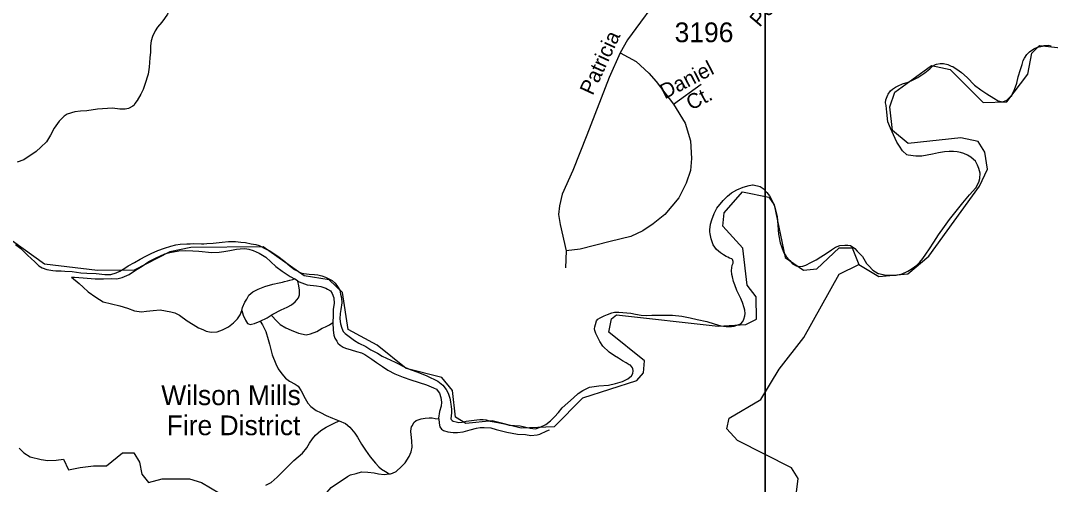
# Model space of a CAD drawing. Extents: x 2082433 to 2279600, y 546599 to 755198.
# Drawn here: x 2159193 to 2165704, y 641955 to 644891 of the extents above; entities that cross this region are included whole.
import ezdxf

# ---------------------------------------------------------------- set-up
doc = ezdxf.new("R2010")
doc.units = 0
for name, color, linetype in [('Exist Boundary Political Fire Districts Label', 7, 'Continuous'), ('Exist Hydrographic Creek Single Shore', 7, 'Continuous'), ('Exist Hydrographic Misc Water Feature', 7, 'Continuous'), ('Exist Road Non-System Type 51', 7, 'Continuous'), ('Exist Road Non-System Type 51 Label', 7, 'Continuous'), ('Exist Road Secondary Type 51 Label', 7, 'Continuous'), ('Exist Road Secondary Type 51 Number Label', 7, 'Continuous'), ('Map Preparation Inset Cut Line', 7, 'Continuous')]:
    doc.layers.add(name, color=color, linetype=linetype)

msp = doc.modelspace()

# ---------------------------------------------------------------- linework, layer by layer
at = {"layer": 'Exist Hydrographic Creek Single Shore'}
for points in [[(2160108.9, 645127.3), (2160111.3, 645093.2), (2160115.4, 645071.1), (2160121.6, 645027.2), (2160130.2, 644971.6), (2160132, 644957.5), (2160120.6, 644931.2), (2160102.1, 644905.3), (2160084.5, 644881.2), (2160058.8, 644849), (2160042.8, 644827), (2160027.1, 644790.9), (2160018.9, 644762.9), (2160013.1, 644730.9), (2160013.7, 644690.7), (2160009.8, 644654.8), (2160006.1, 644596.9), (2159998.3, 644552.7), (2159978.9, 644486.7)], [(2164493.2, 643346.3), (2164618.3, 643271.6), (2164801.2, 643287.5), (2164934.3, 643399.6), (2165256.2, 643842.5), (2165305.2, 643949.7), (2165288.2, 644058.3), (2165246.4, 644124.8), (2165138.3, 644149.9), (2164805.3, 644114.1), (2164704.2, 644194.8), (2164687.4, 644346.1), (2164720.2, 644437.3), (2164952.3, 644606.4), (2165069.2, 644581.1), (2165278.4, 644373.4), (2165428.3, 644377), (2165560.3, 644551.4), (2165585.3, 644685.4), (2165634.3, 644733.6), (2165768.2, 644717.8), (2166019.2, 644519.1), (2166237.4, 644262.1), (2166413.3, 643963.3)], [(2159978.9, 644486.7), (2159967.2, 644454.8), (2159953.2, 644424.5), (2159929.4, 644386.3), (2159915.5, 644366.5), (2159909.6, 644356.4), (2159901.8, 644350.3), (2159875.7, 644334), (2159853.8, 644330), (2159819.7, 644329.9), (2159773.4, 644337.7), (2159677.8, 644331), (2159611.6, 644320.8), (2159571.6, 644318.3), (2159535.7, 644314.4), (2159486.3, 644297.9), (2159468.1, 644286.1), (2159436.3, 644253.6), (2159404.5, 644209.7), (2159380.9, 644165.4), (2159357.4, 644123.2), (2159321.5, 644089.3), (2159291.1, 644063), (2159214, 644010.6), (2159171.8, 643994.3)], [(2162566.3, 642319.4), (2162748.2, 642502.6), (2163089.2, 642613.8), (2163130.2, 642662.1), (2163138.2, 642737.4), (2162912.2, 642919.2), (2162928.2, 643004.1), (2162961.2, 643029.7), (2163603.3, 642957.6), (2163778.2, 642967.2), (2163845.2, 643001.9), (2163844.2, 643143), (2163785.4, 643216.3), (2163759.3, 643449.8), (2163633.2, 643590.1), (2163641.2, 643675.2), (2163757.3, 643807.4), (2163924.2, 643774.4), (2163957.2, 643724.5), (2164026.3, 643391.9), (2164143.2, 643310.8), (2164226.2, 643318.9), (2164367.3, 643453.8), (2164450.3, 643452.1), (2164493.2, 643346.3)], [(2162566.3, 642319.4), (2162357.1, 642310.5), (2162174.2, 642356.8), (2162007.1, 642340.5), (2161941.3, 642381.3), (2161923.3, 642548.9), (2161856.2, 642632.3), (2161631.3, 642689.4), (2161447.1, 642837.4), (2161263.2, 642936.3), (2161228.1, 643169.9), (2161144.3, 643250.3), (2160986.2, 643276.5), (2160727.2, 643458.9), (2160268.3, 643455.1), (2160135.2, 643428.3), (2159911.3, 643311.5), (2159678.1, 643309.6), (2159344.1, 643349.2), (2159018.3, 643582.2)], [(2164077.1, 641734.3), (2164109.3, 641992.8), (2164067.3, 642059.3), (2163724.2, 642233.5), (2163657.2, 642307), (2163673.2, 642375.6), (2163873.3, 642492.9), (2163988.1, 642684.1), (2164145.2, 642884.2), (2164368.3, 643286.5), (2164493.2, 643346.3)], [(2159513.8, 643266.5), (2159562, 643226.8), (2159588.2, 643202.9), (2159620, 643175), (2159668.4, 643141.3), (2159714.6, 643111.6), (2159766.6, 643098), (2159820.8, 643086.2), (2159868.8, 643070.5), (2159912.8, 643054.9), (2159956.7, 643047), (2159988.9, 643051.5), (2160030.7, 643055.7), (2160074.8, 643059.6), (2160108.7, 643054), (2160142.9, 643048), (2160166.9, 643040.4), (2160197.2, 643026.5), (2160244.8, 642990.9), (2160283.4, 642966.8), (2160317.4, 642947.1), (2160345.3, 642935.2), (2160365.8, 642925.6), (2160397.4, 642919.5), (2160435.7, 642921.9), (2160469.6, 642934.2), (2160507.5, 642952.4), (2160539.1, 642978.4), (2160563.1, 643002.4), (2160580.9, 643028.5), (2160590.7, 643056.6)], [(2160590.7, 643056.6), (2160596.3, 643074.8), (2160610.4, 643108.8), (2160622.3, 643128.9), (2160636.1, 643152.8), (2160660.3, 643175.1), (2160693.9, 643191.1), (2160736.1, 643207.4), (2160787.4, 643221.9), (2160827.8, 643232.1), (2160847.5, 643236), (2160861.4, 643240), (2160879.5, 643244.1), (2160895.4, 643248.2), (2160913.3, 643252.4), (2160923.3, 643256.6)], [(2160776.7, 643025.6), (2160786.8, 643033.9), (2160840.3, 643060.3), (2160878.4, 643076.4), (2160906.1, 643092.5), (2160928.3, 643110.6), (2160950, 643136.5), (2160955.9, 643154.7), (2160955.9, 643184.7), (2160951.6, 643212.6), (2160945.5, 643242.6)], [(2160707, 642989.6), (2160723, 642965.6), (2160743.3, 642923.6), (2160757.4, 642871.6), (2160765.9, 642842), (2160782.1, 642775.8), (2160806.9, 642718.2), (2160820.6, 642686.1), (2160845, 642654.3), (2160866.9, 642628.4), (2160893, 642608.6), (2160928.9, 642589), (2160947.3, 642576.8), (2160967.4, 642547.1), (2160991.8, 642499.2), (2161009.7, 642469.3), (2161027.7, 642447.5), (2161062, 642423.7), (2161087.8, 642409.6), (2161124.3, 642391.9), (2161164.3, 642374.1), (2161206.3, 642358.5)], [(2160742.9, 641949.9), (2160776.7, 641968.3), (2160814.7, 642000.3), (2160850.5, 642036.7), (2160882.1, 642068.8), (2160920.1, 642106.9), (2160975.8, 642153.2), (2161001.5, 642187.4), (2161019.3, 642215.6), (2161037.1, 642243.7), (2161056.8, 642267.5), (2161090.9, 642297.6), (2161124.3, 642318.1), (2161150.5, 642330), (2161174.7, 642342.2), (2161206.3, 642358.5)], [(2161206.3, 642358.5), (2161246.7, 642340.6), (2161274.6, 642316.9), (2161304.9, 642279.1), (2161322.6, 642255.3), (2161348.8, 642209.1), (2161373.2, 642171.4), (2161403.6, 642129.5), (2161435.8, 642089.7), (2161458.1, 642066.1), (2161474.1, 642051.9), (2161500.4, 642036.2), (2161523.9, 642022.5)], [(2161523.9, 642022.5), (2161531.9, 642022.5), (2161544.2, 642026.3), (2161568, 642036.5), (2161601.9, 642068.7), (2161623.6, 642093), (2161649.4, 642132.9), (2161661.3, 642161.1), (2161667.3, 642191), (2161666.9, 642229.2), (2161664.8, 642253.1), (2161660.5, 642291), (2161662.5, 642308.9), (2161664.4, 642319.2), (2161670.3, 642329.3), (2161678.3, 642347.1), (2161694.3, 642359.3), (2161712.4, 642367.1), (2161726.1, 642371.5), (2161750.3, 642375.6), (2161776.1, 642377.7), (2161794, 642375.8), (2161814.1, 642373.6), (2161836, 642369.9)], [(2159184.1, 642185.2), (2159212.2, 642155.4), (2159252.6, 642129.4), (2159322.3, 642114), (2159364.7, 642106), (2159418.3, 642108.4), (2159464.4, 642114.8), (2159495.6, 642047.6), (2159569.4, 642062), (2159654.3, 642072.5), (2159735.4, 642072.5), (2159836.1, 642154.7), (2159890.1, 642155.1), (2159907.9, 642155.3), (2159945.1, 642096.3), (2159959.4, 642020), (2160002.3, 641967.6), (2160088.1, 641991.4), (2160259.7, 641991.4), (2160336, 641967.6), (2160449.2, 641899)]]:
    msp.add_lwpolyline(points, dxfattribs=at)
at = {"layer": 'Exist Hydrographic Misc Water Feature'}
msp.add_line((2160945.5, 643242.6), (2160923.3, 643256.6), dxfattribs=at)
for points in [[(2165179.2, 644038.4), (2165155.2, 644050.1), (2165135.5, 644056), (2165113.2, 644060.1), (2165091.4, 644061.8), (2165063.3, 644061.6), (2165033.6, 644059.6), (2164995.7, 644053.2), (2164957.7, 644045.1), (2164923.9, 644038.9), (2164889.7, 644032.7), (2164853.6, 644032.5), (2164835.5, 644034.4), (2164821.4, 644038.1), (2164803.3, 644040), (2164795.7, 644042), (2164769.5, 644065.9), (2164749.4, 644095.7), (2164733.2, 644121.6), (2164710.6, 644167.6), (2164692.6, 644209.7), (2164676.4, 644249.4), (2164668.4, 644311.1), (2164665.9, 644353.2), (2164661.8, 644371.3), (2164663.5, 644389.3), (2164675.6, 644421.1), (2164677.6, 644425.3), (2164693.6, 644447.2), (2164705.5, 644457.6), (2164723.2, 644469.5), (2164741.2, 644477.7), (2164769.1, 644489.7), (2164805.2, 644502.1), (2164836.8, 644516.4), (2164864.6, 644530.4), (2164910.6, 644560.4), (2164940.3, 644586.7), (2164958.4, 644602.7), (2164976.2, 644613), (2164982.5, 644614.9), (2165006.1, 644619.4), (2165028.7, 644619.2), (2165054.5, 644613.3), (2165076.7, 644603.5), (2165086.1, 644599.6), (2165126.1, 644574), (2165140.6, 644561.7), (2165176.7, 644530.3), (2165224.7, 644482.5), (2165263.3, 644452.8), (2165301.4, 644426.7), (2165345.1, 644401), (2165373.6, 644383.3), (2165403.3, 644377.7), (2165427.3, 644387.4), (2165447.4, 644405.9), (2165459.3, 644417.8), (2165467.1, 644433.7), (2165477.1, 644455.7), (2165490.9, 644495.8), (2165500.7, 644534.1), (2165514.7, 644581.8), (2165524.3, 644614.1), (2165532.1, 644638), (2165539.9, 644652.2), (2165553.6, 644676.1), (2165571.7, 644694.1), (2165599.8, 644712.6), (2165621.3, 644722.7), (2165653.5, 644728.8), (2165665.2, 644733.1), (2165689.4, 644735.1), (2165707.4, 644731.2)], [(2163733.2, 643156.7), (2163720.9, 643182.5), (2163708.6, 643218.4), (2163700.8, 643240.3), (2163692.6, 643268.3), (2163688.5, 643284.3), (2163688.1, 643310.3), (2163692.2, 643342.1), (2163697.9, 643356.3), (2163697.9, 643366), (2163693.8, 643378), (2163689.9, 643382.2), (2163675.5, 643388), (2163663.9, 643393.9), (2163653.4, 643397.9), (2163637.6, 643408), (2163617.3, 643421.6), (2163593.5, 643441.4), (2163571.4, 643471.5), (2163563.4, 643497.5), (2163558.9, 643509.5), (2163552.7, 643541.3), (2163550.9, 643553.3), (2163550.7, 643567.5), (2163554.6, 643603.4), (2163562.4, 643629.4), (2163578.4, 643669.2), (2163593.7, 643703.3), (2163635.4, 643751.8), (2163661.8, 643779.9), (2163687.6, 643801.9), (2163721.1, 643820), (2163760.8, 643836.3), (2163799.2, 643846.7), (2163821.1, 643850.7), (2163824.8, 643850.9), (2163869.1, 643841), (2163887.2, 643828.9), (2163911.4, 643803.4), (2163927.3, 643781.5), (2163941.7, 643753.4), (2163960, 643717.3), (2163976.2, 643651.6), (2163980.5, 643595.8), (2163984.8, 643539.6), (2163995, 643483.7), (2164015.5, 643425.9), (2164033.4, 643398), (2164055.5, 643372.4), (2164073.8, 643352.2), (2164095.7, 643338.3), (2164113.7, 643334.4), (2164137.9, 643336.8), (2164157.6, 643342.8), (2164189.6, 643359), (2164221.6, 643377.3), (2164251.3, 643395.1), (2164285.4, 643417.6), (2164319.2, 643439.6), (2164345.2, 643457.9), (2164373.1, 643467.9), (2164402.9, 643470.4), (2164422.8, 643470.1), (2164439.2, 643466.5), (2164466.8, 643448.5), (2164482.8, 643432.7), (2164515.4, 643398.9), (2164541.9, 643352.8), (2164555.6, 643339), (2164580, 643311.3), (2164613.7, 643291.2), (2164619.8, 643289.5), (2164663.9, 643279.6), (2164691.6, 643279.9), (2164727.9, 643280.1), (2164765.6, 643288.1), (2164802.1, 643304.6), (2164823.4, 643318.7), (2164859.3, 643342.9), (2164877.1, 643363), (2164897.5, 643385.1), (2164915.3, 643413.1), (2164938.9, 643447.3), (2164966.8, 643489.3), (2164996.5, 643535.5), (2165034, 643587.4), (2165065.6, 643631.7), (2165107.8, 643685.8), (2165149.3, 643738.4), (2165192.9, 643788.5), (2165232.5, 643832.8), (2165250.5, 643868.6), (2165258.3, 643891), (2165260.2, 643924.7), (2165251.6, 643954.8), (2165242.1, 643976.6), (2165229.6, 644000.8), (2165217.5, 644012.4), (2165201.5, 644026.5), (2165179.2, 644038.4)], [(2159160.7, 643474.4), (2159193.1, 643448.8), (2159237.2, 643406.8), (2159283.3, 643363.4), (2159307.5, 643339.4), (2159329.5, 643325.6), (2159357.6, 643315.6), (2159395.7, 643309.9), (2159415.8, 643308.1), (2159449.8, 643306.2), (2159471.6, 643304.1), (2159519.3, 643302.5), (2159573.3, 643294.8), (2159611.6, 643293), (2159669.9, 643289.6), (2159725.8, 643283.5), (2159763.6, 643283.9), (2159797.6, 643294.1), (2159819.7, 643304.2), (2159851.1, 643324.6), (2159873.5, 643338.6), (2159912.8, 643360.7), (2159948.9, 643381.2), (2159984.8, 643399.3), (2160018.9, 643417.2), (2160060.5, 643435.7), (2160102.7, 643451.6), (2160142.5, 643463.8), (2160174.1, 643472), (2160202.4, 643476.2), (2160244.4, 643478.5), (2160264.5, 643478.7), (2160284.4, 643480.9), (2160336.3, 643479.1), (2160350.4, 643479.1), (2160370.3, 643479.3), (2160410.3, 643481.4), (2160466.3, 643487.9), (2160508.1, 643492.1), (2160552, 643492.4), (2160584.4, 643488.7), (2160614.3, 643486.6), (2160650.4, 643478.7), (2160680.6, 643473), (2160700.2, 643467.1), (2160740.4, 643447.3), (2160768.7, 643433.6), (2160794.6, 643417.6), (2160818.8, 643399.7), (2160862.8, 643366.3), (2160897.1, 643336.4), (2160925.2, 643316.3), (2160941.4, 643306.6), (2160965.4, 643294.8), (2160983, 643290.9), (2161017, 643287), (2161051.3, 643283), (2161071.4, 643281.2), (2161097.2, 643275.3), (2161119.4, 643267.5), (2161161.6, 643245.7), (2161181.5, 643228.1), (2161195.6, 643208.1), (2161210, 643184.1), (2161215.7, 643160.1), (2161222.1, 643136.4), (2161224.4, 643104.4), (2161216.4, 643062.2), (2161212.9, 643038), (2161210.6, 643004.3), (2161215.1, 642972.4), (2161223.1, 642944.4), (2161233, 642924.2), (2161245.3, 642910.6), (2161277.5, 642884.7), (2161303.3, 642866.9), (2161331.8, 642848.9), (2161375.3, 642827.3), (2161407.7, 642807.4), (2161450.1, 642785.6), (2161478.2, 642767.9), (2161560, 642728.4), (2161626.3, 642694.8), (2161656.6, 642683), (2161704.6, 642665.2), (2161760.4, 642643.3), (2161831.1, 642607.9), (2161862.7, 642584.1), (2161883.2, 642556.2), (2161894.9, 642532.1)], [(2159513.8, 643266.5), (2159533.7, 643266.7), (2159588, 643262.9), (2159664.1, 643257.6), (2159715.8, 643257.4), (2159769.9, 643258.2), (2159801.9, 643256.2), (2159835.5, 643264.4), (2159879.8, 643284.5), (2159919.4, 643311), (2159961.2, 643337.1), (2160003.3, 643367.3), (2160045.3, 643387.3), (2160105, 643414), (2160136.8, 643424.2), (2160192.5, 643434.4), (2160234.6, 643436.5), (2160280.7, 643432.8), (2160318.6, 643431.1), (2160400.7, 643423.6), (2160448.6, 643425.7), (2160478.6, 643430.1), (2160514.5, 643436), (2160558.3, 643444.4), (2160580.5, 643446.3), (2160606.3, 643448.5), (2160622.1, 643446.9), (2160636.3, 643444.8), (2160662.5, 643436.7), (2160700.9, 643419.2), (2160722.6, 643407.4), (2160742.5, 643393.4), (2160774.9, 643363.8), (2160806.9, 643333.8), (2160847.1, 643304.2), (2160897.3, 643272.3), (2160923.3, 643256.6)], [(2160945.5, 643242.6), (2160953.5, 643236.6), (2161003.7, 643218.9), (2161063.6, 643211.4), (2161091.5, 643207.6), (2161121.6, 643197.8), (2161133.5, 643191.5), (2161152, 643179.8), (2161162, 643163.7), (2161172.3, 643135.8), (2161174.3, 643099.8), (2161168.2, 643063.8), (2161168.4, 643024), (2161166.7, 642980.1)], [(2161894.9, 642532.1), (2161907.4, 642500.3), (2161911.5, 642478.6), (2161913.5, 642460.4), (2161915.4, 642448.4), (2161918, 642428.5), (2161916, 642408.5), (2161912.1, 642370.6), (2161914.1, 642366.6), (2161920.3, 642360.4), (2161928.1, 642356.4), (2161946.3, 642350.8), (2161964, 642346.9), (2161984.3, 642348.7), (2162009.9, 642355), (2162044.2, 642359.1), (2162078, 642363.3), (2162096.2, 642365.5), (2162116.3, 642365.7), (2162135.8, 642363.5), (2162162.3, 642355.9), (2162209.8, 642346.3), (2162251.9, 642338.3), (2162282, 642330.5), (2162351.9, 642326.8), (2162414.1, 642311.3), (2162448.3, 642307.4), (2162478, 642317.5), (2162514.3, 642333.9), (2162543.9, 642358.2), (2162567.9, 642382.2), (2162593.3, 642410.3), (2162617.5, 642440.4), (2162653.4, 642472.7), (2162689, 642503), (2162718.8, 642530.9), (2162746.9, 642549), (2162790.5, 642571.2), (2162848.6, 642579.8), (2162908.9, 642584.1), (2162954.2, 642594.3), (2162998.3, 642606.3), (2163032.5, 642622.6), (2163054.2, 642642.9), (2163064.1, 642656.8), (2163065.9, 642674.8), (2163063.9, 642688.8), (2163061.6, 642692.8), (2163048.1, 642710.7), (2163039.9, 642712.7), (2163021.8, 642724.4), (2162997.8, 642738.6), (2162973.7, 642754.4), (2162947.4, 642770.1), (2162913.2, 642791.9), (2162874.8, 642829.7), (2162855.1, 642859.5), (2162828.5, 642911.4), (2162822.5, 642929.3), (2162820.9, 642939.3), (2162822.3, 642953.3), (2162826.4, 642967.3), (2162834.2, 642991.6), (2162841.8, 643001.4), (2162856.4, 643009.3), (2162882.2, 643021.7), (2162904.3, 643031.7), (2162929.8, 643042.1), (2162947.8, 643045.8), (2162975.9, 643046.1), (2162999.9, 643044.5), (2163049.9, 643038.5), (2163080.1, 643032.8), (2163115.5, 643027), (2163147.5, 643025.4), (2163183.8, 643025.6), (2163219.7, 643027.4), (2163282, 643025.8), (2163313.8, 643026.2), (2163373.7, 643020.4), (2163425.8, 643008.9), (2163470.1, 642998.9), (2163532, 642985.5), (2163578.1, 642971.6), (2163620.4, 642960), (2163653.8, 642954.1), (2163687.8, 642954.2), (2163703.8, 642956.3), (2163727.8, 642964.4), (2163746.3, 642972.6), (2163758, 642986.6), (2163765.8, 643000.9), (2163771.9, 643022.6), (2163773.4, 643036.6), (2163771.5, 643058.8), (2163767.6, 643072.8), (2163757.6, 643106.7), (2163750.8, 643120.7), (2163745.3, 643132.5), (2163733.2, 643156.7)], [(2160590.7, 643056.6), (2160600.6, 643026.7), (2160615.3, 642994.9), (2160626.8, 642974.9), (2160633, 642971.2), (2160643, 642967.2), (2160653.1, 642968.9), (2160671.1, 642973.1), (2160707, 642989.6)], [(2160707, 642989.6), (2160750.9, 643009.7), (2160776.7, 643025.6)], [(2160776.7, 643025.6), (2160815.3, 642985.8), (2160833.1, 642968.1), (2160869, 642946.4), (2160903.2, 642932.3), (2160949.4, 642912.8), (2160997.4, 642903.1), (2161025.2, 642907.4), (2161065.4, 642923.6), (2161098.9, 642943.7), (2161121, 642953.7), (2161145.2, 642965.9), (2161166.7, 642980.1)], [(2161166.7, 642980.1), (2161168.8, 642931.9), (2161173.3, 642900), (2161179.2, 642880), (2161191.5, 642862), (2161199.3, 642850.2), (2161213.7, 642836.3), (2161231.7, 642824.3), (2161245.9, 642818.4), (2161281.8, 642806.5), (2161316, 642796.9), (2161347.8, 642787.2), (2161369.9, 642777.4), (2161414, 642747.6), (2161442.5, 642727.5), (2161480.3, 642701.9), (2161514.5, 642678.1), (2161558.6, 642654.3), (2161610.7, 642634.8), (2161660.9, 642617), (2161758.9, 642585.6), (2161803, 642567.6), (2161821.1, 642557.9), (2161833.2, 642543.9), (2161841.4, 642532.1), (2161849.4, 642506.2), (2161853.7, 642476), (2161851.4, 642449.9), (2161841.6, 642416.1), (2161834.2, 642373.8), (2161836, 642369.9)], [(2161836, 642369.9), (2161838.1, 642342), (2161844.2, 642320), (2161854.5, 642304.3), (2161866.6, 642296.3), (2161894.7, 642288.4), (2161926.7, 642284.4), (2161954.3, 642284.7), (2161990.8, 642288.9), (2162034.5, 642301), (2162076.1, 642311.3), (2162098.1, 642315.7), (2162124.5, 642315.8), (2162166.4, 642313.9), (2162200.4, 642303.9), (2162266.2, 642286.6), (2162334.5, 642272.6), (2162384.3, 642271.2), (2162418.8, 642265.2), (2162458.6, 642269.3), (2162474.6, 642273.8), (2162520.5, 642294), (2162536.1, 642301.8)], [(2160978.3, 641691.3), (2160983.8, 641699.4), (2161007.8, 641743.6), (2161055.4, 641809.8), (2161089.4, 641857.8), (2161115.1, 641890), (2161156.9, 641936.4), (2161208.8, 641972.4), (2161250.6, 641998.9), (2161260, 642004.8), (2161278.3, 642017), (2161314.4, 642024.9), (2161348, 642035.3), (2161388.2, 642033.7), (2161427.8, 642029.7), (2161455.9, 642021.8), (2161492.2, 642018.3), (2161523.9, 642022.5)]]:
    msp.add_lwpolyline(points, dxfattribs=at)
at = {"layer": 'Exist Road Non-System Type 51'}
for p, q in [((2163319.7, 644362.3), (2163496.2, 644489.5)), ((2162641, 643434.7), (2162638.6, 643325.4))]:
    msp.add_line(p, q, dxfattribs=at)
for points in [[(2163177.7, 644970.1), (2163111.2, 644880.5), (2163030.5, 644770.1), (2162984.3, 644687.5)], [(2162984.3, 644687.5), (2162914.5, 644530.9), (2162771.9, 644165.4), (2162684, 643942.3), (2162617.3, 643791.5), (2162600.2, 643718.5), (2162592.5, 643662.9), (2162604.6, 643599.5), (2162641, 643434.7)], [(2162984.3, 644687.5), (2163084.3, 644631.8), (2163164.3, 644558.6), (2163212, 644505.9), (2163319.7, 644362.3)], [(2163319.7, 644362.3), (2163393.4, 644241.6), (2163428.6, 644129.9), (2163434.4, 644019), (2163427.2, 643942.2), (2163400.5, 643862.4), (2163354.5, 643769.2), (2163266.3, 643664.4), (2163192.6, 643605.6), (2163127.6, 643560.1), (2163051.7, 643524.9), (2162919.4, 643493.3), (2162731.3, 643444.2), (2162641, 643434.7)]]:
    msp.add_lwpolyline(points, dxfattribs=at)
at = {"layer": 'Map Preparation Inset Cut Line'}
for points in [[(2115667.4, 674476.7), (2179108.5, 674476.7), (2179108.5, 645771.4), (2163899.7, 645768.1), (2163899.7, 630228.2), (2103425.3, 630228.2), (2103425.3, 662094.1)], [(2163899.7, 645768.1), (2179108.5, 645768.1), (2179108.5, 630228.2), (2163899.7, 630228.2)]]:
    msp.add_lwpolyline(points, close=True, dxfattribs=at)

# ---------------------------------------------------------------- texts
at = {"layer": 'Exist Boundary Political Fire Districts Label'}
for s, p in [('Wilson Mills', (2160081.9, 642457.4)), ('Fire District', (2160116.4, 642266.8))]:
    msp.add_text(s, height=125, dxfattribs=at).set_placement(p)
at = {"layer": 'Exist Road Non-System Type 51 Label'}
for s, rotation, p in [('Patricia', 65.24063, (2162809.3, 644413)), ('Daniel', 27.27213, (2163265.3, 644392.1)), ('Ct.', 27.27213, (2163431.8, 644320.7))]:
    msp.add_text(s, height=95, rotation=rotation, dxfattribs=at).set_placement(p)
at = {"layer": 'Exist Road Secondary Type 51 Label'}
msp.add_text('Peach', height=95, rotation=49.56057, dxfattribs=at).set_placement((2163865.2, 644844.9))
at = {"layer": 'Exist Road Secondary Type 51 Number Label'}
msp.add_text('3196', height=125, dxfattribs=at).set_placement((2163327.8, 644754.3))

doc.saveas('drawing.dxf')
